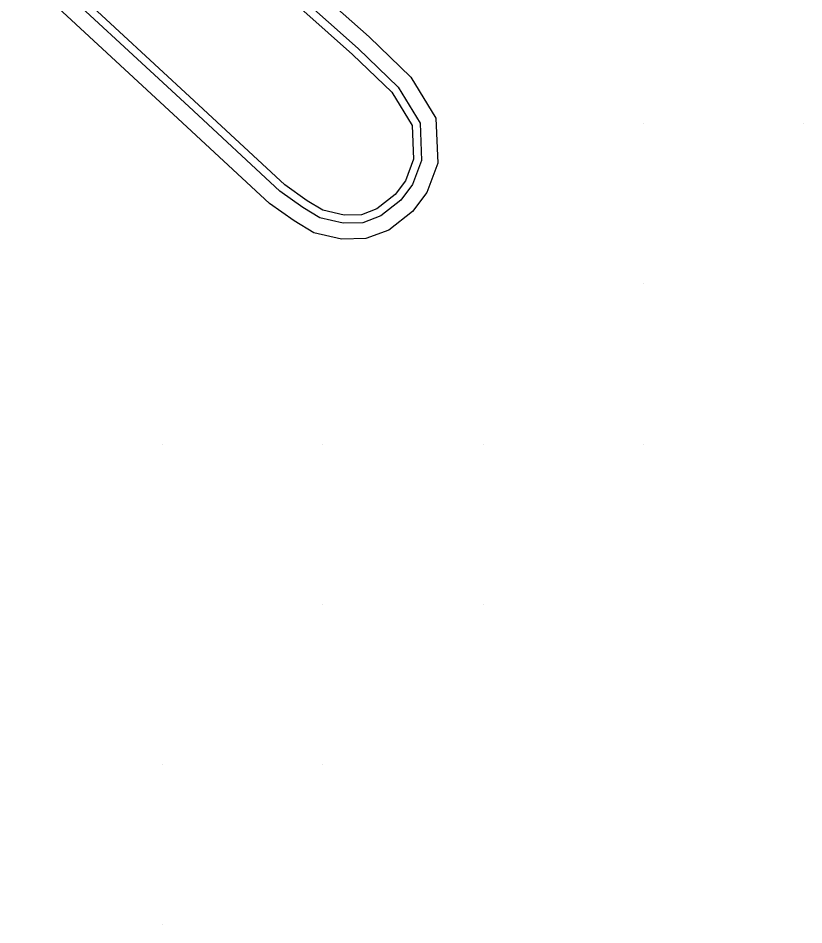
# Model space of a CAD drawing. Extents: x 1762120 to 1766775, y 709485 to 712965.
# Drawn here: x 1766506.3 to 1766555.3, y 710184.9 to 710241.4 of the extents above; entities that cross this region are included whole.
import ezdxf

# ---------------------------------------------------------------- set-up
doc = ezdxf.new("R2010")
doc.units = 0
doc.layers.add('Exist DTM QL2 LIDAR Elevation Point', color=7, linetype='Continuous')
doc.layers.add('PH Exist DTM Breakline', color=7, linetype='Continuous')

msp = doc.modelspace()

# ---------------------------------------------------------------- linework, layer by layer
at = {"layer": 'Exist DTM QL2 LIDAR Elevation Point'}
for p, q in [((1766545.314, 710234.862), (1766545.314, 710234.862)), ((1766555.315, 710234.862), (1766555.315, 710234.862)), ((1766545.314, 710224.861), (1766545.314, 710224.861)), ((1766515.31, 710214.859), (1766515.31, 710214.859)), ((1766525.311, 710214.859), (1766525.311, 710214.859)), ((1766535.312, 710214.859), (1766535.312, 710214.859)), ((1766545.314, 710214.859), (1766545.314, 710214.859)), ((1766525.311, 710204.858), (1766525.311, 710204.858)), ((1766535.312, 710204.858), (1766535.312, 710204.858)), ((1766515.31, 710194.857), (1766515.31, 710194.857)), ((1766525.311, 710194.857), (1766525.311, 710194.857)), ((1766515.31, 710184.856), (1766515.31, 710184.856))]:
    msp.add_line(p, q, dxfattribs=at)
at = {"layer": 'PH Exist DTM Breakline'}
for points in [[(1766521.529, 710246.21), (1766528.19, 710240.277), (1766530.791, 710237.758), (1766532.362, 710235.195), (1766532.478, 710232.397), (1766531.792, 710230.562), (1766530.899, 710229.374), (1766529.418, 710228.213), (1766528.001, 710227.678), (1766526.484, 710227.646), (1766524.741, 710228.046), (1766523.514, 710228.785), (1766521.986, 710229.865), (1766516.271, 710235.181), (1766506.303, 710244.407)], [(1766520.101, 710246.143), (1766527.509, 710239.544), (1766530.004, 710237.127), (1766531.374, 710234.894), (1766531.471, 710232.557), (1766530.906, 710231.048), (1766530.179, 710230.08), (1766528.921, 710229.095), (1766527.808, 710228.674), (1766526.587, 710228.648), (1766525.12, 710228.985), (1766524.062, 710229.623), (1766522.618, 710230.643), (1766516.951, 710235.914), (1766507.023, 710245.104)], [(1766519.387, 710246.109), (1766527.169, 710239.178), (1766529.611, 710236.812), (1766530.88, 710234.743), (1766530.967, 710232.638), (1766530.463, 710231.29), (1766529.819, 710230.433), (1766528.673, 710229.535), (1766527.712, 710229.172), (1766526.638, 710229.15), (1766525.31, 710229.454), (1766524.335, 710230.041), (1766522.934, 710231.032), (1766517.291, 710236.281), (1766507.382, 710245.452)]]:
    msp.add_lwpolyline(points, dxfattribs=at)

doc.saveas('drawing.dxf')
